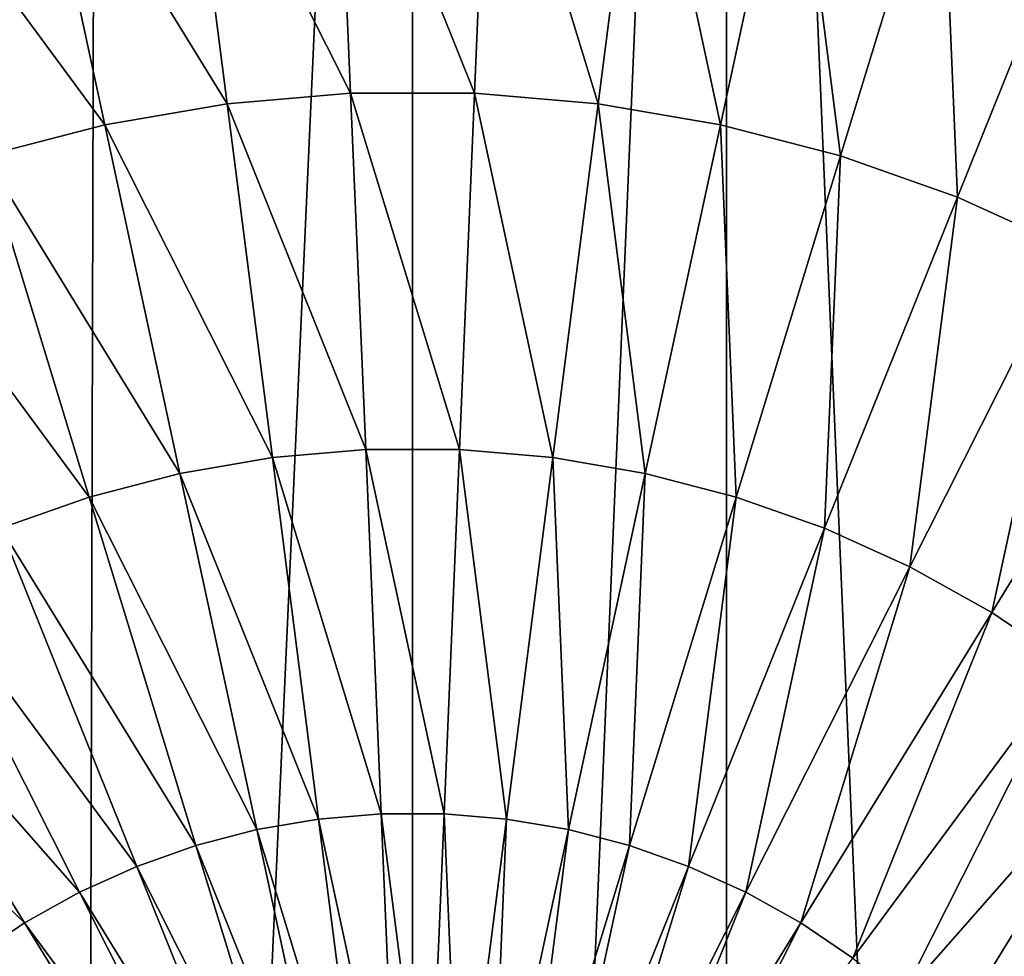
# Model space of a CAD drawing. Header units: millimetres. Extents: x -208 to -25, y 23 to 205.
# Tile 416 of 635: x -119.26 to -112.4, y 117.94 to 124.46. Entities that reach past the tile are written whole.
import ezdxf

# ---------------------------------------------------------------- set-up
doc = ezdxf.new("R2010")
doc.units = ezdxf.units.MM
doc.header["$LTSCALE"] = 65.185185
doc.layers.add('530', color=7, linetype='CONTINUOUS')
doc.layers.add('546', color=7, linetype='CONTINUOUS')

msp = doc.modelspace()

# ---------------------------------------------------------------- linework, layer by layer
at = {"layer": '530', "linetype": 'CONTINUOUS'}
for points in [[(-118.1214, 126.2622, 75.0872), (-116.9553, 123.9461, 76.0243), (-117.0575, 126.3527, 75.0872), (-118.1214, 126.2622, 75.0872)], [(-116.9553, 123.9461, 76.0243), (-116.092, 123.9461, 76.0243), (-117.0575, 126.3527, 75.0872), (-116.9553, 123.9461, 76.0243)], [(-117.0575, 126.3527, 75.0872), (-116.092, 123.9461, 76.0243), (-115.9898, 126.3527, 75.0872), (-117.0575, 126.3527, 75.0872)], [(-116.092, 123.9461, 76.0243), (-115.2318, 123.8728, 76.0243), (-115.9898, 126.3527, 75.0872), (-116.092, 123.9461, 76.0243)], [(-115.9898, 126.3527, 75.0872), (-115.2318, 123.8728, 76.0243), (-114.9259, 126.2622, 75.0872), (-115.9898, 126.3527, 75.0872)], [(-119.1738, 126.0817, 75.0872), (-117.8155, 123.8728, 76.0243), (-118.1214, 126.2622, 75.0872), (-119.1738, 126.0817, 75.0872)], [(-117.8155, 123.8728, 76.0243), (-116.9553, 123.9461, 76.0243), (-118.1214, 126.2622, 75.0872), (-117.8155, 123.8728, 76.0243)], [(-115.2318, 123.8728, 76.0243), (-114.381, 123.7269, 76.0243), (-114.9259, 126.2622, 75.0872), (-115.2318, 123.8728, 76.0243)], [(-114.9259, 126.2622, 75.0872), (-114.381, 123.7269, 76.0243), (-113.8735, 126.0817, 75.0872), (-114.9259, 126.2622, 75.0872)], [(-120.2071, 125.8127, 75.0872), (-118.6664, 123.7269, 76.0243), (-119.1738, 126.0817, 75.0872), (-120.2071, 125.8127, 75.0872)], [(-118.6664, 123.7269, 76.0243), (-117.8155, 123.8728, 76.0243), (-119.1738, 126.0817, 75.0872), (-118.6664, 123.7269, 76.0243)], [(-114.381, 123.7269, 76.0243), (-113.5455, 123.5094, 76.0243), (-113.8735, 126.0817, 75.0872), (-114.381, 123.7269, 76.0243)], [(-113.8735, 126.0817, 75.0872), (-113.5455, 123.5094, 76.0243), (-112.8402, 125.8127, 75.0872), (-113.8735, 126.0817, 75.0872)], [(-119.5018, 123.5094, 76.0243), (-118.6664, 123.7269, 76.0243), (-120.2071, 125.8127, 75.0872), (-119.5018, 123.5094, 76.0243)], [(-113.5455, 123.5094, 76.0243), (-112.7316, 123.2218, 76.0243), (-112.8402, 125.8127, 75.0872), (-113.5455, 123.5094, 76.0243)], [(-112.8402, 125.8127, 75.0872), (-112.7316, 123.2218, 76.0243), (-111.8334, 125.4569, 75.0872), (-112.8402, 125.8127, 75.0872)], [(-112.7316, 123.2218, 76.0243), (-111.9449, 122.8662, 76.0243), (-111.8334, 125.4569, 75.0872), (-112.7316, 123.2218, 76.0243)], [(-117.8155, 123.8728, 76.0243), (-116.85, 121.4661, 76.745), (-116.9553, 123.9461, 76.0243), (-117.8155, 123.8728, 76.0243)], [(-116.85, 121.4661, 76.745), (-116.1974, 121.4661, 76.745), (-116.9553, 123.9461, 76.0243), (-116.85, 121.4661, 76.745)], [(-116.9553, 123.9461, 76.0243), (-116.1974, 121.4661, 76.745), (-116.092, 123.9461, 76.0243), (-116.9553, 123.9461, 76.0243)], [(-116.1974, 121.4661, 76.745), (-115.5471, 121.4107, 76.745), (-116.092, 123.9461, 76.0243), (-116.1974, 121.4661, 76.745)], [(-116.092, 123.9461, 76.0243), (-115.5471, 121.4107, 76.745), (-115.2318, 123.8728, 76.0243), (-116.092, 123.9461, 76.0243)], [(-118.6664, 123.7269, 76.0243), (-117.5002, 121.4107, 76.745), (-117.8155, 123.8728, 76.0243), (-118.6664, 123.7269, 76.0243)], [(-117.5002, 121.4107, 76.745), (-116.85, 121.4661, 76.745), (-117.8155, 123.8728, 76.0243), (-117.5002, 121.4107, 76.745)], [(-115.5471, 121.4107, 76.745), (-114.9039, 121.3005, 76.745), (-115.2318, 123.8728, 76.0243), (-115.5471, 121.4107, 76.745)], [(-115.2318, 123.8728, 76.0243), (-114.9039, 121.3005, 76.745), (-114.381, 123.7269, 76.0243), (-115.2318, 123.8728, 76.0243)], [(-119.5018, 123.5094, 76.0243), (-118.1434, 121.3005, 76.745), (-118.6664, 123.7269, 76.0243), (-119.5018, 123.5094, 76.0243)], [(-118.1434, 121.3005, 76.745), (-117.5002, 121.4107, 76.745), (-118.6664, 123.7269, 76.0243), (-118.1434, 121.3005, 76.745)], [(-114.9039, 121.3005, 76.745), (-114.2724, 121.136, 76.745), (-114.381, 123.7269, 76.0243), (-114.9039, 121.3005, 76.745)], [(-114.381, 123.7269, 76.0243), (-114.2724, 121.136, 76.745), (-113.5455, 123.5094, 76.0243), (-114.381, 123.7269, 76.0243)], [(-120.3158, 123.2218, 76.0243), (-118.7749, 121.136, 76.745), (-119.5018, 123.5094, 76.0243), (-120.3158, 123.2218, 76.0243)], [(-118.7749, 121.136, 76.745), (-118.1434, 121.3005, 76.745), (-119.5018, 123.5094, 76.0243), (-118.7749, 121.136, 76.745)], [(-114.2724, 121.136, 76.745), (-113.6571, 120.9186, 76.745), (-113.5455, 123.5094, 76.0243), (-114.2724, 121.136, 76.745)], [(-113.5455, 123.5094, 76.0243), (-113.6571, 120.9186, 76.745), (-112.7316, 123.2218, 76.0243), (-113.5455, 123.5094, 76.0243)], [(-119.3903, 120.9186, 76.745), (-118.7749, 121.136, 76.745), (-120.3158, 123.2218, 76.0243), (-119.3903, 120.9186, 76.745)], [(-113.6571, 120.9186, 76.745), (-113.0624, 120.6498, 76.745), (-112.7316, 123.2218, 76.0243), (-113.6571, 120.9186, 76.745)], [(-112.7316, 123.2218, 76.0243), (-113.0624, 120.6498, 76.745), (-111.9449, 122.8662, 76.0243), (-112.7316, 123.2218, 76.0243)], [(-113.0624, 120.6498, 76.745), (-112.4927, 120.3315, 76.745), (-111.9449, 122.8662, 76.0243), (-113.0624, 120.6498, 76.745)], [(-111.9449, 122.8662, 76.0243), (-112.4927, 120.3315, 76.745), (-111.1913, 122.4452, 76.0243), (-111.9449, 122.8662, 76.0243)], [(-112.4927, 120.3315, 76.745), (-111.952, 119.9661, 76.745), (-111.1913, 122.4452, 76.0243), (-112.4927, 120.3315, 76.745)], [(-117.5002, 121.4107, 76.745), (-116.7423, 118.9322, 77.2435), (-116.85, 121.4661, 76.745), (-117.5002, 121.4107, 76.745)], [(-116.7423, 118.9322, 77.2435), (-116.305, 118.9322, 77.2435), (-116.85, 121.4661, 76.745), (-116.7423, 118.9322, 77.2435)], [(-116.85, 121.4661, 76.745), (-116.305, 118.9322, 77.2435), (-116.1974, 121.4661, 76.745), (-116.85, 121.4661, 76.745)], [(-116.305, 118.9322, 77.2435), (-115.8693, 118.8951, 77.2435), (-116.1974, 121.4661, 76.745), (-116.305, 118.9322, 77.2435)], [(-116.1974, 121.4661, 76.745), (-115.8693, 118.8951, 77.2435), (-115.5471, 121.4107, 76.745), (-116.1974, 121.4661, 76.745)], [(-118.1434, 121.3005, 76.745), (-117.1781, 118.8951, 77.2435), (-117.5002, 121.4107, 76.745), (-118.1434, 121.3005, 76.745)], [(-117.1781, 118.8951, 77.2435), (-116.7423, 118.9322, 77.2435), (-117.5002, 121.4107, 76.745), (-117.1781, 118.8951, 77.2435)], [(-115.8693, 118.8951, 77.2435), (-115.4382, 118.8212, 77.2435), (-115.5471, 121.4107, 76.745), (-115.8693, 118.8951, 77.2435)], [(-115.5471, 121.4107, 76.745), (-115.4382, 118.8212, 77.2435), (-114.9039, 121.3005, 76.745), (-115.5471, 121.4107, 76.745)], [(-118.7749, 121.136, 76.745), (-117.6091, 118.8212, 77.2435), (-118.1434, 121.3005, 76.745), (-118.7749, 121.136, 76.745)], [(-117.6091, 118.8212, 77.2435), (-117.1781, 118.8951, 77.2435), (-118.1434, 121.3005, 76.745), (-117.6091, 118.8212, 77.2435)], [(-115.4382, 118.8212, 77.2435), (-115.015, 118.711, 77.2435), (-114.9039, 121.3005, 76.745), (-115.4382, 118.8212, 77.2435)], [(-114.9039, 121.3005, 76.745), (-115.015, 118.711, 77.2435), (-114.2724, 121.136, 76.745), (-114.9039, 121.3005, 76.745)], [(-119.3903, 120.9186, 76.745), (-118.0323, 118.711, 77.2435), (-118.7749, 121.136, 76.745), (-119.3903, 120.9186, 76.745)], [(-118.0323, 118.711, 77.2435), (-117.6091, 118.8212, 77.2435), (-118.7749, 121.136, 76.745), (-118.0323, 118.711, 77.2435)], [(-115.015, 118.711, 77.2435), (-114.6027, 118.5653, 77.2435), (-114.2724, 121.136, 76.745), (-115.015, 118.711, 77.2435)], [(-114.2724, 121.136, 76.745), (-114.6027, 118.5653, 77.2435), (-113.6571, 120.9186, 76.745), (-114.2724, 121.136, 76.745)], [(-119.9849, 120.6498, 76.745), (-118.4446, 118.5653, 77.2435), (-119.3903, 120.9186, 76.745), (-119.9849, 120.6498, 76.745)], [(-118.4446, 118.5653, 77.2435), (-118.0323, 118.711, 77.2435), (-119.3903, 120.9186, 76.745), (-118.4446, 118.5653, 77.2435)], [(-114.6027, 118.5653, 77.2435), (-114.2042, 118.3852, 77.2435), (-113.6571, 120.9186, 76.745), (-114.6027, 118.5653, 77.2435)], [(-113.6571, 120.9186, 76.745), (-114.2042, 118.3852, 77.2435), (-113.0624, 120.6498, 76.745), (-113.6571, 120.9186, 76.745)], [(-120.5546, 120.3315, 76.745), (-118.8431, 118.3852, 77.2435), (-119.9849, 120.6498, 76.745), (-120.5546, 120.3315, 76.745)], [(-118.8431, 118.3852, 77.2435), (-118.4446, 118.5653, 77.2435), (-119.9849, 120.6498, 76.745), (-118.8431, 118.3852, 77.2435)], [(-114.2042, 118.3852, 77.2435), (-113.8224, 118.1719, 77.2435), (-113.0624, 120.6498, 76.745), (-114.2042, 118.3852, 77.2435)], [(-113.0624, 120.6498, 76.745), (-113.8224, 118.1719, 77.2435), (-112.4927, 120.3315, 76.745), (-113.0624, 120.6498, 76.745)], [(-121.0953, 119.9661, 76.745), (-119.2249, 118.1719, 77.2435), (-120.5546, 120.3315, 76.745), (-121.0953, 119.9661, 76.745)], [(-119.2249, 118.1719, 77.2435), (-118.8431, 118.3852, 77.2435), (-120.5546, 120.3315, 76.745), (-119.2249, 118.1719, 77.2435)], [(-113.8224, 118.1719, 77.2435), (-113.4601, 117.927, 77.2435), (-112.4927, 120.3315, 76.745), (-113.8224, 118.1719, 77.2435)], [(-112.4927, 120.3315, 76.745), (-113.4601, 117.927, 77.2435), (-111.952, 119.9661, 76.745), (-112.4927, 120.3315, 76.745)], [(-119.5872, 117.927, 77.2435), (-119.2249, 118.1719, 77.2435), (-121.0953, 119.9661, 76.745), (-119.5872, 117.927, 77.2435)], [(-113.4601, 117.927, 77.2435), (-113.1199, 117.6523, 77.2435), (-111.952, 119.9661, 76.745), (-113.4601, 117.927, 77.2435)], [(-111.952, 119.9661, 76.745), (-113.1199, 117.6523, 77.2435), (-111.4443, 119.5561, 76.745), (-111.952, 119.9661, 76.745)], [(-113.1199, 117.6523, 77.2435), (-112.8041, 117.3497, 77.2435), (-111.4443, 119.5561, 76.745), (-113.1199, 117.6523, 77.2435)], [(-111.4443, 119.5561, 76.745), (-112.8041, 117.3497, 77.2435), (-110.9731, 119.1046, 76.745), (-111.4443, 119.5561, 76.745)], [(-112.8041, 117.3497, 77.2435), (-112.5152, 117.0214, 77.2435), (-110.9731, 119.1046, 76.745), (-112.8041, 117.3497, 77.2435)], [(-110.9731, 119.1046, 76.745), (-112.5152, 117.0214, 77.2435), (-110.542, 118.6147, 76.745), (-110.9731, 119.1046, 76.745)], [(-117.1781, 118.8951, 77.2435), (-116.6332, 116.3642, 77.516), (-116.7423, 118.9322, 77.2435), (-117.1781, 118.8951, 77.2435)], [(-116.6332, 116.3642, 77.516), (-116.4141, 116.3642, 77.516), (-116.7423, 118.9322, 77.2435), (-116.6332, 116.3642, 77.516)], [(-116.7423, 118.9322, 77.2435), (-116.4141, 116.3642, 77.516), (-116.305, 118.9322, 77.2435), (-116.7423, 118.9322, 77.2435)], [(-116.4141, 116.3642, 77.516), (-116.1957, 116.3457, 77.516), (-116.305, 118.9322, 77.2435), (-116.4141, 116.3642, 77.516)], [(-116.305, 118.9322, 77.2435), (-116.1957, 116.3457, 77.516), (-115.8693, 118.8951, 77.2435), (-116.305, 118.9322, 77.2435)], [(-117.6091, 118.8212, 77.2435), (-116.8516, 116.3457, 77.516), (-117.1781, 118.8951, 77.2435), (-117.6091, 118.8212, 77.2435)], [(-116.8516, 116.3457, 77.516), (-116.6332, 116.3642, 77.516), (-117.1781, 118.8951, 77.2435), (-116.8516, 116.3457, 77.516)], [(-116.1957, 116.3457, 77.516), (-115.9797, 116.3086, 77.516), (-115.8693, 118.8951, 77.2435), (-116.1957, 116.3457, 77.516)], [(-115.8693, 118.8951, 77.2435), (-115.9797, 116.3086, 77.516), (-115.4382, 118.8212, 77.2435), (-115.8693, 118.8951, 77.2435)], [(-118.0323, 118.711, 77.2435), (-117.0676, 116.3086, 77.516), (-117.6091, 118.8212, 77.2435), (-118.0323, 118.711, 77.2435)], [(-117.0676, 116.3086, 77.516), (-116.8516, 116.3457, 77.516), (-117.6091, 118.8212, 77.2435), (-117.0676, 116.3086, 77.516)], [(-115.9797, 116.3086, 77.516), (-115.7677, 116.2534, 77.516), (-115.4382, 118.8212, 77.2435), (-115.9797, 116.3086, 77.516)], [(-115.4382, 118.8212, 77.2435), (-115.7677, 116.2534, 77.516), (-115.015, 118.711, 77.2435), (-115.4382, 118.8212, 77.2435)], [(-118.4446, 118.5653, 77.2435), (-117.2797, 116.2534, 77.516), (-118.0323, 118.711, 77.2435), (-118.4446, 118.5653, 77.2435)], [(-117.2797, 116.2534, 77.516), (-117.0676, 116.3086, 77.516), (-118.0323, 118.711, 77.2435), (-117.2797, 116.2534, 77.516)], [(-115.7677, 116.2534, 77.516), (-115.5611, 116.1804, 77.516), (-115.015, 118.711, 77.2435), (-115.7677, 116.2534, 77.516)], [(-115.015, 118.711, 77.2435), (-115.5611, 116.1804, 77.516), (-114.6027, 118.5653, 77.2435), (-115.015, 118.711, 77.2435)], [(-112.5152, 117.0214, 77.2435), (-112.2552, 116.6698, 77.2435), (-110.542, 118.6147, 76.745), (-112.5152, 117.0214, 77.2435)], [(-118.8431, 118.3852, 77.2435), (-117.4863, 116.1804, 77.516), (-118.4446, 118.5653, 77.2435), (-118.8431, 118.3852, 77.2435)], [(-117.4863, 116.1804, 77.516), (-117.2797, 116.2534, 77.516), (-118.4446, 118.5653, 77.2435), (-117.4863, 116.1804, 77.516)], [(-115.5611, 116.1804, 77.516), (-115.3614, 116.0901, 77.516), (-114.6027, 118.5653, 77.2435), (-115.5611, 116.1804, 77.516)], [(-114.6027, 118.5653, 77.2435), (-115.3614, 116.0901, 77.516), (-114.2042, 118.3852, 77.2435), (-114.6027, 118.5653, 77.2435)], [(-119.2249, 118.1719, 77.2435), (-117.686, 116.0901, 77.516), (-118.8431, 118.3852, 77.2435), (-119.2249, 118.1719, 77.2435)], [(-117.686, 116.0901, 77.516), (-117.4863, 116.1804, 77.516), (-118.8431, 118.3852, 77.2435), (-117.686, 116.0901, 77.516)], [(-115.3614, 116.0901, 77.516), (-115.17, 115.9833, 77.516), (-114.2042, 118.3852, 77.2435), (-115.3614, 116.0901, 77.516)], [(-114.2042, 118.3852, 77.2435), (-115.17, 115.9833, 77.516), (-113.8224, 118.1719, 77.2435), (-114.2042, 118.3852, 77.2435)], [(-119.5872, 117.927, 77.2435), (-117.8773, 115.9833, 77.516), (-119.2249, 118.1719, 77.2435), (-119.5872, 117.927, 77.2435)], [(-117.8773, 115.9833, 77.516), (-117.686, 116.0901, 77.516), (-119.2249, 118.1719, 77.2435), (-117.8773, 115.9833, 77.516)], [(-115.17, 115.9833, 77.516), (-114.9885, 115.8605, 77.516), (-113.8224, 118.1719, 77.2435), (-115.17, 115.9833, 77.516)], [(-113.8224, 118.1719, 77.2435), (-114.9885, 115.8605, 77.516), (-113.4601, 117.927, 77.2435), (-113.8224, 118.1719, 77.2435)]]:
    msp.add_3dface(points, dxfattribs=at)
at = {"layer": '546', "linetype": 'CONTINUOUS'}
for points in [[(-118.7058, 139.4422, -167.76), (-116.5237, 139.5348, -167.76), (-118.845, 88.1397, -167.76), (-118.7058, 139.4422, -167.76)], [(-118.845, 88.1397, -167.76), (-116.5237, 139.5348, -167.76), (-116.5237, 88.0348, -167.76), (-118.845, 88.1397, -167.76)], [(-116.5237, 139.5348, -167.76), (-114.3393, 139.4419, -167.76), (-116.5237, 88.0348, -167.76), (-116.5237, 139.5348, -167.76)], [(-120.8683, 139.1656, -167.76), (-118.7058, 139.4422, -167.76), (-118.845, 88.1397, -167.76), (-120.8683, 139.1656, -167.76)], [(-116.5237, 88.0348, -167.76), (-114.3393, 139.4419, -167.76), (-114.3416, 88.1275, -167.76), (-116.5237, 88.0348, -167.76)], [(-114.3416, 88.1275, -167.76), (-114.3393, 139.4419, -167.76), (-112.1791, 88.4041, -167.76), (-114.3416, 88.1275, -167.76)], [(-114.3393, 139.4419, -167.76), (-112.1785, 139.1655, -167.76), (-112.1791, 88.4041, -167.76), (-114.3393, 139.4419, -167.76)], [(-121.1419, 88.4526, -167.76), (-120.8683, 139.1656, -167.76), (-118.845, 88.1397, -167.76), (-121.1419, 88.4526, -167.76)]]:
    msp.add_3dface(points, dxfattribs=at)

doc.saveas('drawing.dxf')
